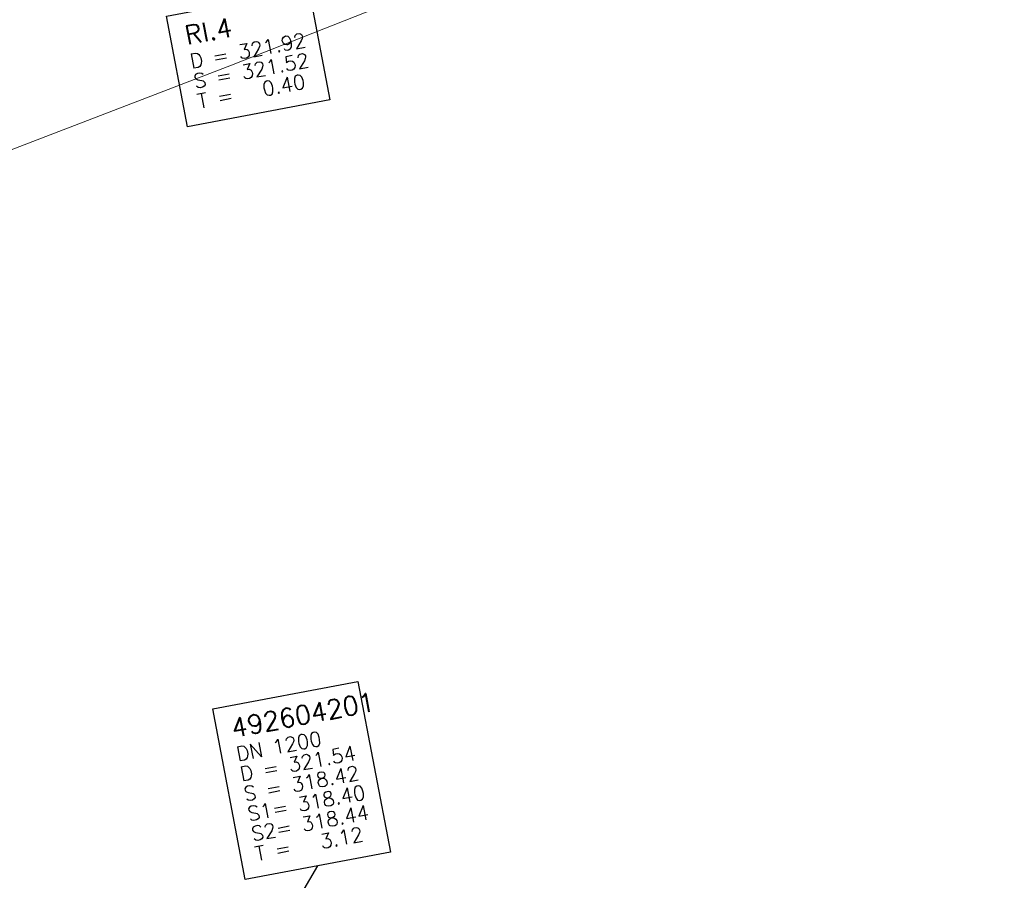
# Model space of a CAD drawing. Header units: metres. Extents: x -502 to 161, y -108 to 174.
# Tile 319 of 656: x -178 to -165, y -14 to -2. Entities that reach past the tile are written whole.
import ezdxf

# ---------------------------------------------------------------- set-up
doc = ezdxf.new("R2010")
doc.units = ezdxf.units.M
doc.header["$LTSCALE"] = 0.1
doc.layers.add('BRI31-005.05-5p02-Koordinierung Lageplan 4. BA ZOB West 2022-06-15', color=7, linetype='Continuous')
doc.layers.add('BRI31-005.06-5f07-Koordinierung Lageplan 4. BA ZOB Fernbusbahnh', color=7, linetype='Continuous')
doc.styles.add('Txt', font='txt_____.ttf')

msp = doc.modelspace()

# ---------------------------------------------------------------- linework, layer by layer
at = {"layer": 'BRI31-005.05-5p02-Koordinierung Lageplan 4. BA ZOB West 2022-06-15', "color": 7, "linetype": 'Continuous', "lineweight": 25, "transparency": 33554687}
msp.add_line((-179.956, -23.45), (-174.157, -13.496), dxfattribs=at)
at = {"layer": 'BRI31-005.05-5p02-Koordinierung Lageplan 4. BA ZOB West 2022-06-15', "color": 7, "linetype": 'Continuous', "lineweight": 18, "transparency": 33554687, "flags": 128}
for points in [[(-176.243, -1.785), (-174.278, -1.412), (-173.989, -2.939), (-175.954, -3.312), (-176.243, -1.785)], [(-175.604, -11.334), (-173.602, -10.954), (-173.156, -13.306), (-175.158, -13.686), (-175.604, -11.334)]]:
    msp.add_lwpolyline(points, dxfattribs=at)
at = {"layer": 'BRI31-005.05-5p02-Koordinierung Lageplan 4. BA ZOB West 2022-06-15', "color": 1, "linetype": 'Continuous', "lineweight": 25, "true_color": 0xff0000, "transparency": 33554687, "flags": 128}
msp.add_lwpolyline([(-176.243, -1.785), (-174.278, -1.412), (-173.989, -2.939), (-175.954, -3.312), (-176.243, -1.785)], dxfattribs=at)
at = {"layer": 'BRI31-005.05-5p02-Koordinierung Lageplan 4. BA ZOB West 2022-06-15', "color": 7, "linetype": 'Continuous', "lineweight": 25, "transparency": 33554687, "flags": 128}
msp.add_lwpolyline([(-175.604, -11.334), (-173.602, -10.954), (-173.156, -13.306), (-175.158, -13.686), (-175.604, -11.334)], dxfattribs=at)
at = {"layer": 'BRI31-005.06-5f07-Koordinierung Lageplan 4. BA ZOB Fernbusbahnh', "color": 7, "linetype": 'Continuous', "lineweight": 13, "transparency": 33554687}
msp.add_polyline3d([(-96.927, 36.535, 321.741), (-127.658, 19.267, 321.092), (-131.578, 16.809, 321.085), (-145.231, 10.337, 321.23), (-159.133, 4.186, 321.202), (-170.686, -0.622, 321.253), (-175.344, -2.462, 321.254), (-188.171, -7.386, 321.247), (-196.847, -10.555, 321.347), (-209.185, -14.902, 321.401), (-222.875, -19.518, 321.402), (-237.241, -24.247, 321.376)], dxfattribs=at)

# ---------------------------------------------------------------- texts
at = {"layer": 'BRI31-005.05-5p02-Koordinierung Lageplan 4. BA ZOB West 2022-06-15', "color": 1, "true_color": 0xff0000, "transparency": 33554687, "attachment_point": 1, "rotation": 10.737, "line_spacing_factor": 0.25, "style": 'Txt'}
for s, insert, char_height in [('RI.4', (-176.01, -1.925), 0.26), ('D = 321.92', (-175.936, -2.312), 0.2), ('S = 321.52', (-175.884, -2.588), 0.2), ('T =   0.40', (-175.832, -2.863), 0.2)]:
    msp.add_mtext(s, dxfattribs=dict(at, insert=insert, char_height=char_height))
at = {"layer": 'BRI31-005.05-5p02-Koordinierung Lageplan 4. BA ZOB West 2022-06-15', "color": 7, "transparency": 33554687, "attachment_point": 1, "rotation": 10.737, "line_spacing_factor": 0.25, "style": 'Txt'}
for s, insert, char_height in [('492604201', (-175.371, -11.474), 0.26), ('DN 1200', (-175.297, -11.861), 0.2), ('D = 321.54', (-175.245, -12.137), 0.2), ('S = 318.42', (-175.193, -12.412), 0.2), ('S1= 318.40', (-175.141, -12.687), 0.2), ('S2= 318.44', (-175.089, -12.962), 0.2), ('T =   3.12', (-175.036, -13.237), 0.2)]:
    msp.add_mtext(s, dxfattribs=dict(at, insert=insert, char_height=char_height))

doc.saveas('drawing.dxf')
